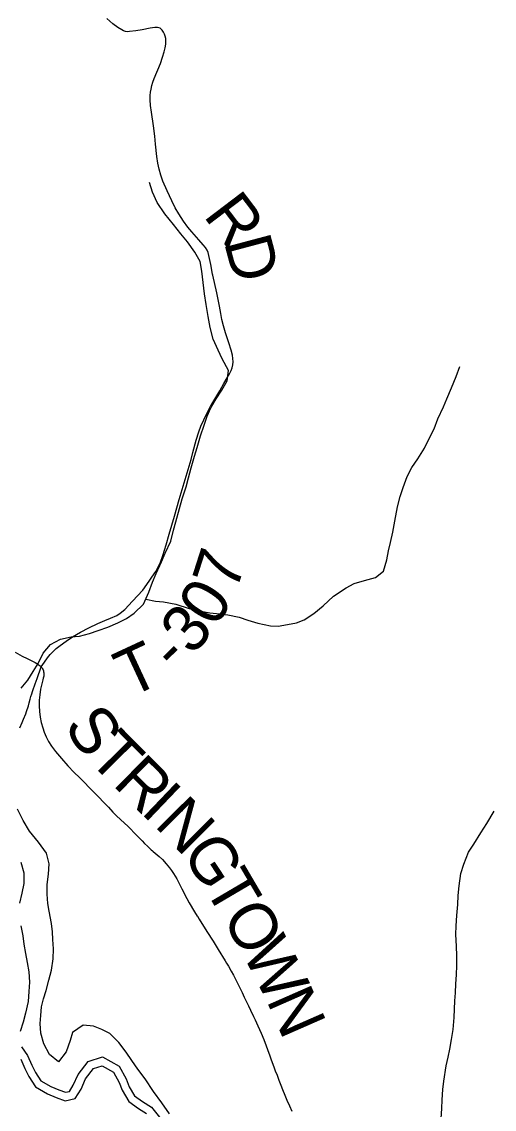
# Model space of a CAD drawing. Extents: x 1451455 to 1749751, y 218250 to 574981.
# Drawn here: x 1605625 to 1608646, y 251036 to 257986 of the extents above; entities that cross this region are included whole.
import ezdxf

# ---------------------------------------------------------------- set-up
doc = ezdxf.new("R2010")
doc.units = 0
for name, color, linetype in [('GM_X_Corporation', 7, 'Continuous'), ('GM_X_Minor_River', 7, 'Continuous'), ('GM_X_Township_Road', 7, 'Continuous'), ('GM_X_Township_Road_Text', 7, 'Continuous')]:
    doc.layers.add(name, color=color, linetype=linetype)

msp = doc.modelspace()

# ---------------------------------------------------------------- linework, layer by layer
at = {"layer": 'GM_X_Corporation'}
for points in [[(1605619.4, 252616.2), (1605638.7, 252547.1), (1605637.7, 252478.8), (1605625.7, 252417.1), (1605610.5, 252354)], [(1605619.4, 252209.3), (1605631.8, 252144), (1605639.1, 252091.5), (1605649.9, 252030.7), (1605661.1, 251974), (1605670.9, 251914), (1605674.3, 251848.3), (1605671.3, 251788.7), (1605666, 251724.4), (1605649.9, 251649.6), (1605634.5, 251593.6), (1605616.1, 251533.4)], [(1605624.3, 251436), (1605662.5, 251380.7), (1605689.2, 251318.4), (1605712.4, 251270.2), (1605746.7, 251218.6), (1605810.5, 251181.4), (1605861.7, 251160.4), (1605904.5, 251144.9), (1605931.6, 251150.4), (1605955, 251189.4), (1605985.3, 251258.1), (1606050.4, 251341.5), (1606142, 251370.6), (1606248.6, 251310.9), (1606292.5, 251229.8), (1606311.4, 251180.3), (1606346.3, 251121.1), (1606397.5, 251085.3), (1606455, 251048.7), (1606515.4, 250976.1)]]:
    msp.add_lwpolyline(points, dxfattribs=at)
at = {"layer": 'GM_X_Minor_River'}
for points in [[(1605621.2, 253727), (1605664, 253778.5), (1605698.9, 253834.1), (1605729.7, 253885.8), (1605762.7, 253951.4), (1605809.6, 254006.9), (1605874.2, 254040), (1605940.5, 254055.1), (1605994.6, 254060.4), (1606058.9, 254075.5), (1606113.3, 254094.7), (1606175.7, 254117.9), (1606240.1, 254145), (1606294.6, 254172.3), (1606345.2, 254205.6), (1606404.1, 254264.9), (1606437.3, 254340.6), (1606462.3, 254404.4), (1606485.1, 254460.2), (1606518.3, 254533.9), (1606543.2, 254589.6), (1606578.4, 254667.3), (1606595.4, 254737.2), (1606610.3, 254791.1), (1606633.5, 254875), (1606650.5, 254936.9), (1606675.7, 255012.7), (1606692.5, 255070.6), (1606709.5, 255134.5), (1606730.7, 255210.4), (1606747.5, 255264.3), (1606768.7, 255340.1), (1606791.7, 255408), (1606810.6, 255465.8), (1606835.4, 255517.6), (1606868.3, 255575.2), (1606905.2, 255630.9), (1606938.1, 255690.5), (1606947.1, 255756.5), (1606906.2, 255831.3), (1606881, 255887.8), (1606850, 255956.4), (1606831.1, 256030.9), (1606818.1, 256101.2), (1606805.3, 256179.6), (1606794.3, 256247.9), (1606776.4, 256392.5), (1606765.3, 256452.9), (1606732.2, 256513.5), (1606685.1, 256580.3), (1606641.8, 256631.1), (1606594.6, 256689.9), (1606539.6, 256758.9), (1606490.6, 256829.7), (1606461.6, 256896.3), (1606442.5, 256958.8)], [(1606417.8, 254296.1), (1606480.5, 254283.9), (1606532.5, 254279.1), (1606610.3, 254263.9), (1606696, 254236.6), (1606747.9, 254223.9), (1606827.7, 254208.7), (1606891.7, 254201.7), (1606943.6, 254195), (1607015.5, 254179.9), (1607071.3, 254161.1), (1607135, 254142.1), (1607214.9, 254124.9), (1607264.9, 254124.2), (1607325.1, 254133.4), (1607381.3, 254144.6), (1607431.7, 254163.9), (1607492.4, 254205.1), (1607553.2, 254254.3), (1607618.2, 254315.5), (1607699, 254368.5), (1607751.5, 254395.8), (1607817.9, 254414.9), (1607888.2, 254433.9), (1607938.9, 254475.3), (1607960, 254547.1), (1607970.9, 254605.1), (1607983.7, 254659), (1607998.7, 254725), (1608011.8, 254795), (1608027.2, 254886.9), (1608044.2, 254952.9), (1608065.1, 255008.7), (1608090.2, 255080.5), (1608119, 255136.2), (1608157.9, 255191.8), (1608201, 255261.3), (1608225.8, 255313.1), (1608262.9, 255384.7), (1608285.9, 255448.5), (1608321.1, 255524.2), (1608343.9, 255576), (1608372.9, 255645.7), (1608402.1, 255719.5), (1608427.1, 255783.3)], [(1606569.2, 251007.2), (1606520.2, 251078.1), (1606467.2, 251149), (1606414.3, 251229.9), (1606367.2, 251292.8), (1606330, 251347.4), (1606292.8, 251402.1), (1606245.7, 251462.9), (1606188.5, 251519.9), (1606136.8, 251546.7), (1606085.1, 251567.4), (1606017.1, 251574.4), (1605950.4, 251527.3), (1605935.6, 251475.4), (1605910.4, 251403.6), (1605861.4, 251340.1), (1605802.1, 251387.1), (1605767.1, 251453.8), (1605748.1, 251522.2), (1605743, 251584.4), (1605747.8, 251634.5), (1605752.6, 251690.5), (1605765.4, 251742.4), (1605782.2, 251794.3), (1605799.3, 251862.2), (1605816.2, 251924.1), (1605827.3, 251998.1), (1605828.3, 252062.3), (1605825.2, 252120.4), (1605821.9, 252170.6), (1605814.7, 252222.8), (1605799.9, 252301.2), (1605792.6, 252351.4), (1605787.5, 252411.6), (1605788.4, 252471.8), (1605797.4, 252537.8), (1605800.4, 252603.9), (1605783.4, 252672.3), (1605732.5, 252743.2), (1605675.5, 252814.1), (1605634.4, 252880.9), (1605597.5, 252953.6)], [(1608306.5, 250978.2), (1608311.4, 251040.2), (1608314.3, 251096.3), (1608317.3, 251162.4), (1608324.1, 251216.5), (1608339.6, 251314.5), (1608352.4, 251368.4), (1608363.2, 251420.4), (1608372.1, 251482.4), (1608383.1, 251546.4), (1608390.3, 251622.4), (1608393.1, 251676.5), (1608393.9, 251728.6), (1608398.7, 251780.7), (1608401.5, 251836.8), (1608404.4, 251894.8), (1608407.3, 251954.9), (1608408.2, 252017.1), (1608405.2, 252079.2), (1608400.3, 252153.5), (1608403.1, 252207.5), (1608408.1, 252273.6), (1608413.2, 252343.7), (1608416.1, 252401.8), (1608423, 252463.8), (1608432.2, 252541.9), (1608451.1, 252601.7), (1608482.3, 252679.4), (1608515.2, 252731.1), (1608560.3, 252802.6), (1608599.2, 252862.2), (1608646.5, 252941.7)], [(1605619.4, 251355.7), (1605644.6, 251297.2), (1605669.8, 251244.7), (1605712.9, 251179.9), (1605790.3, 251134.7), (1605846, 251111.8), (1605903.7, 251091), (1605968, 251104.1), (1606005, 251165.7), (1606034, 251231.4), (1606085, 251296.8), (1606139.3, 251314.1), (1606212.8, 251272.9), (1606247.9, 251208.3), (1606267.1, 251157.9), (1606310.1, 251085.1), (1606371.5, 251042.1), (1606423, 251009.3)]]:
    msp.add_lwpolyline(points, dxfattribs=at)
at = {"layer": 'GM_X_Township_Road'}
for points in [[(1605749.3, 253864.5), (1605755.5, 253872.7), (1605790.6, 253921.8), (1605806.1, 253941.4), (1605828.1, 253963.3), (1605845.1, 253979.6), (1605872, 254000.8), (1605908.6, 254026.8), (1605950.9, 254054.5), (1606000.6, 254084.6), (1606054.3, 254113.1), (1606111.1, 254139.8), (1606155.8, 254160.1), (1606192.1, 254174.8), (1606232.5, 254191.9), (1606255.3, 254205.8), (1606284.6, 254229.4), (1606333.9, 254283.8), (1606398.8, 254354.2), (1606439.6, 254409.9), (1606457, 254436.2), (1606482.8, 254473.6), (1606501.8, 254508), (1606512.5, 254531.8), (1606528, 254574.7), (1606549.7, 254642.7), (1606569, 254711.4), (1606601.9, 254826.8), (1606632.1, 254932.6), (1606708.3, 255188.1), (1606718.7, 255232.5), (1606740.9, 255311), (1606757.2, 255364.1), (1606770.6, 255400.9), (1606788.7, 255442.8), (1606814.3, 255495.7), (1606831.3, 255527.1), (1606852.9, 255563.4), (1606891.6, 255627.8), (1606917, 255673.5), (1606953.3, 255735.9), (1606963.5, 255756.4), (1606970.3, 255774.8), (1606974.6, 255793.9), (1606976.4, 255813.3), (1606975.7, 255832.8), (1606972.4, 255855.3), (1606964.8, 255886.9), (1606950.5, 255933.7), (1606927.7, 255998.5), (1606914.5, 256041.8), (1606904.2, 256083.6), (1606897.5, 256122.3), (1606890, 256167.4), (1606872.2, 256254), (1606847.5, 256366.1), (1606845.9, 256372.4), (1606833.7, 256433.5), (1606822.4, 256491.5), (1606816.8, 256510.3), (1606810.3, 256525.4), (1606800.3, 256542.3), (1606786.4, 256560.5), (1606757.6, 256591.9), (1606711.9, 256643.2), (1606687.2, 256673.7), (1606660.6, 256711), (1606630.3, 256757.6), (1606607.3, 256797.2), (1606584.9, 256840.9), (1606554.2, 256906.1), (1606528.5, 256966.3), (1606513.8, 257006.3), (1606503.3, 257044.2), (1606495.3, 257082.8), (1606489.1, 257125), (1606481.1, 257203.3), (1606475.7, 257255.4), (1606467.6, 257320.3), (1606454.5, 257407.5), (1606449.4, 257449.5), (1606447.3, 257487.1), (1606446.9, 257514.1), (1606449, 257535.9), (1606452.2, 257555.5), (1606457.9, 257579), (1606464.4, 257600.2), (1606472.1, 257623.2), (1606511.7, 257718), (1606525.1, 257758.3), (1606536.5, 257792.5), (1606543.1, 257819.2), (1606546.6, 257841.9), (1606547.5, 257860.6), (1606546.2, 257878.7), (1606543.2, 257893), (1606538.3, 257906.7), (1606531.2, 257919.6), (1606522.4, 257932.9), (1606515.6, 257939.8), (1606510.5, 257943.6), (1606501.7, 257947.3), (1606492.3, 257949.2), (1606476.3, 257949.3), (1606447.3, 257945.2), (1606395.8, 257934.2), (1606353.9, 257926.7), (1606314.8, 257922.4), (1606298.4, 257922.1), (1606288.7, 257923.9), (1606276.2, 257927.8), (1606264.3, 257933.5), (1606239.7, 257949.6), (1606208.3, 257973), (1606168.4, 258006.6)], [(1605583.5, 253957.8), (1605629, 253932.7), (1605660.9, 253916.3), (1605710.7, 253891.1), (1605721.8, 253884.5), (1605730.4, 253878.9), (1605736.8, 253874.4), (1605743.8, 253868.9), (1605749.3, 253864.5)], [(1605613.3, 253472.7), (1605628.3, 253507.8), (1605637.6, 253529.9), (1605650.6, 253563.8), (1605655.4, 253577.7), (1605667.6, 253615), (1605672.8, 253633.2), (1605679.4, 253655.8), (1605684.5, 253674), (1605689.2, 253690.5), (1605694.3, 253706), (1605700.3, 253724.7), (1605707.1, 253743.1), (1605711.8, 253755.2), (1605723.6, 253788.2), (1605749.3, 253864.5)], [(1605749.3, 253864.5), (1605753.7, 253859.2), (1605755.9, 253855.8), (1605758.9, 253850.5), (1605761.6, 253844.3), (1605763.9, 253838), (1605765.4, 253832.3), (1605766.6, 253825.9), (1605767.3, 253818), (1605767.2, 253813.6), (1605766.8, 253809.7), (1605766.1, 253804.2), (1605764.7, 253798), (1605763.1, 253791), (1605760.6, 253781.1), (1605745.5, 253721), (1605740.5, 253685.6), (1605737.7, 253649.9), (1605737.3, 253614.1), (1605739.3, 253578.3), (1605743.8, 253542.6), (1605750.6, 253507.4), (1605760, 253472.9), (1605769.7, 253445.3), (1605782.5, 253415.4), (1605797.5, 253386.7), (1605816.3, 253356.3), (1605841.4, 253322.3), (1605879, 253277.4), (1605920.2, 253231.3), (1605960.8, 253188.8), (1605993.6, 253157.1), (1606180.1, 252966), (1606208.8, 252934.7), (1606231.8, 252911.7), (1606282.1, 252865.1), (1606303.5, 252845), (1606322.2, 252826.6), (1606342.9, 252805.8), (1606395.3, 252751.7), (1606411.2, 252735.2), (1606429.7, 252716.7), (1606453.3, 252694), (1606460.9, 252687.7), (1606465.2, 252682.7), (1606503, 252651.5), (1606524.3, 252631.3), (1606548.5, 252604.7), (1606569.4, 252579.5), (1606583.4, 252561.3), (1606596.3, 252542.4), (1606616.4, 252508.6), (1606648.6, 252444), (1606680.8, 252383.1), (1606696.8, 252354.5), (1606730.4, 252298.2), (1606747.8, 252270.4), (1606748.2, 252269.7)], [(1606748.2, 252269.7), (1606759.9, 252250.9), (1606808.8, 252173.2), (1606849.3, 252109.5), (1606882.2, 252056.6), (1606926.9, 251983.9), (1606935.4, 251969.9), (1606947.1, 251950.3), (1606965.3, 251919.2), (1606979.4, 251893.4), (1606994.3, 251864.3), (1607007.3, 251837.9), (1607021.4, 251808.5), (1607034, 251781.9), (1607047.9, 251752.4), (1607062.4, 251723.2), (1607075.4, 251696.8), (1607088.6, 251670.5), (1607107.8, 251629.2), (1607118, 251608.6), (1607135.8, 251569.9), (1607156.5, 251521.7), (1607172.3, 251482.1), (1607211.3, 251377.6), (1607220.2, 251352.9), (1607237.3, 251306.9), (1607246.4, 251282.3), (1607257.5, 251255.1), (1607270.1, 251221.3), (1607282.1, 251191), (1607292.6, 251163.4), (1607307.3, 251127.1), (1607321.3, 251093.9), (1607337.3, 251058), (1607351.6, 251024.9)]]:
    msp.add_lwpolyline(points, dxfattribs=at)

# ---------------------------------------------------------------- texts
at = {"layer": 'GM_X_Township_Road_Text'}
for s, rotation, p in [('R', 307.19795, (1606781.7, 256746.8)), ('D', 284.89857, (1606917.2, 256578)), ('7', 72.20981, (1606996.5, 254338.2)), ('0', 57.86489, (1606863.7, 254107.6)), ('3', 49.80527, (1606717.3, 253929.4)), ('T', 24.88783, (1606313.5, 253663.2)), ('-', 44.37355, (1606608.2, 253820.5)), ('S', 304.65542, (1605888.4, 253483.4)), ('T', 314.74626, (1606040.3, 253272.6)), ('R', 315.17593, (1606200.1, 253111.4)), ('I', 316.29543, (1606379.4, 252933.3)), ('N', 314.74499, (1606466.9, 252849.7)), ('G', 303.32029, (1606642.8, 252674.4)), ('T', 300.45718, (1606785.8, 252457.2)), ('O', 300.23468, (1606899.4, 252264)), ('W', 297.23074, (1607030.3, 252039.6)), ('N', 293.68768, (1607187.2, 251734.9))]:
    msp.add_text(s, height=300, rotation=rotation, dxfattribs=at).set_placement(p)

doc.saveas('drawing.dxf')
